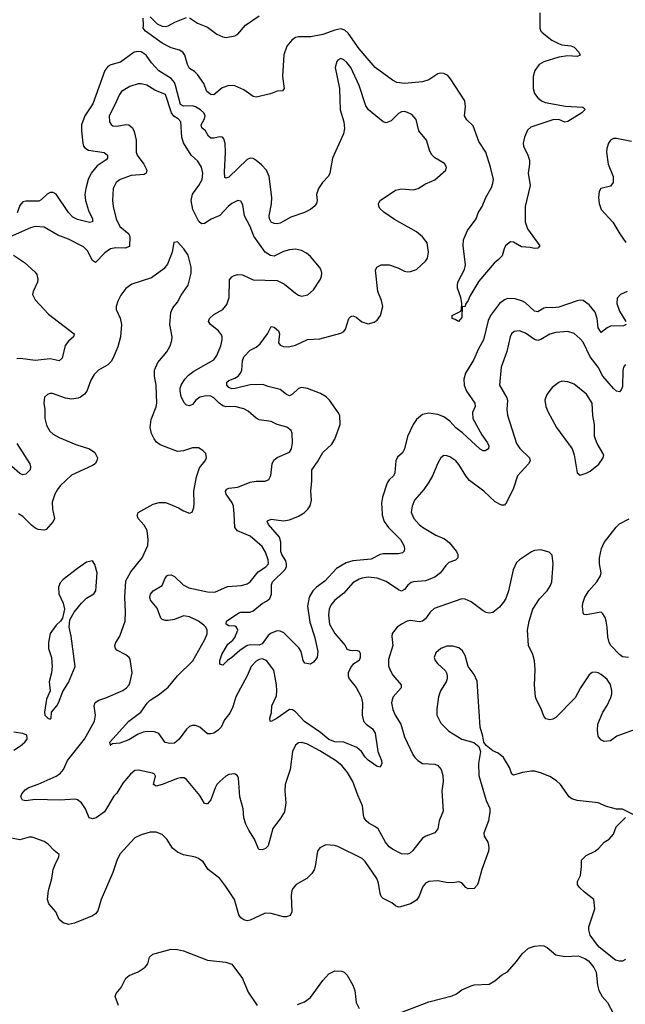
# Model space of a CAD drawing. Header units: inches. Extents: x 2134017 to 2292458, y 756222 to 916513.
# Tile 385 of 387: x 2284589 to 2288589, y 886758 to 893265. Entities that reach past the tile are written whole.
import ezdxf

# ---------------------------------------------------------------- set-up
doc = ezdxf.new("R2010")
doc.units = ezdxf.units.IN
doc.header["$MEASUREMENT"] = 0
doc.layers.add('C2888', color=7, linetype='Continuous')
doc.layers.add('C2889', color=7, linetype='Continuous')

msp = doc.modelspace()

# ---------------------------------------------------------------- linework, layer by layer
at = {"layer": 'C2888', "color": 5}
for points, elevation in [([(2284811.5, 890000), (2284818, 889970), (2284810.4, 889950), (2284763.8, 889896.2), (2284749, 889891), (2284710, 889896.5), (2284687.5, 889907.5), (2284665.7, 889925.7), (2284610, 889982.6), (2284581.5, 890000)], 260), ([(2288647.9, 888572.1), (2288532.7, 888530), (2288490, 888500.5), (2288450, 888496.2), (2288426.3, 888506.3), (2288409.6, 888530), (2288405.1, 888570), (2288408.3, 888610), (2288440.5, 888690), (2288470, 888734), (2288493.9, 888786.1), (2288500.4, 888810), (2288499.7, 888830), (2288490, 888872.7), (2288470, 888905.1), (2288430, 888938.7), (2288410, 888949.6), (2288390, 888953.6), (2288370, 888951.8), (2288350, 888936), (2288293, 888850), (2288256.5, 888783.5), (2288130, 888654.5), (2288110, 888642.9), (2288090, 888638.4), (2288064.2, 888644.2), (2288050, 888662), (2288034, 888710), (2288001.6, 888770), (2287996.3, 888790), (2287988.3, 888868.3), (2287992.6, 888970), (2287988.2, 889028.2), (2287976.9, 889070), (2287949.7, 889130), (2287941.7, 889230), (2287953.3, 889290), (2287978.5, 889370), (2288022.4, 889437.6), (2288071.6, 889490), (2288094.6, 889525.4), (2288103, 889550), (2288111.8, 889670), (2288106, 889726), (2288086.3, 889746.3), (2288030, 889762.7), (2287990, 889757.2), (2287970, 889749), (2287890, 889696), (2287870, 889677.2), (2287847.7, 889630), (2287817.3, 889490), (2287799, 889441), (2287784.7, 889415.3), (2287756.9, 889383.1), (2287712.8, 889347.3), (2287690, 889343), (2287670, 889348.2), (2287650, 889358.3), (2287570, 889418.5), (2287530, 889435.4), (2287510, 889438.3), (2287325.6, 889374.4), (2287300.3, 889350), (2287270, 889306.3), (2287250, 889289.8), (2287230, 889286.4), (2287170, 889295.5), (2287147.4, 889290), (2287110, 889271), (2287082.3, 889250), (2287049.2, 889210), (2287046.7, 889190), (2287053.6, 889130), (2287023.8, 889036.2), (2287025.5, 888994.5), (2287033.2, 888970), (2287053.4, 888933.4), (2287108.6, 888868.6), (2287108.7, 888850), (2287056.4, 888790), (2287048, 888770), (2287044.4, 888750), (2287052.7, 888707.3), (2287067.6, 888670), (2287105, 888610), (2287130, 888526.4), (2287185.3, 888410), (2287198.9, 888390), (2287217.6, 888370), (2287250, 888349.1), (2287330, 888345.2), (2287350, 888335.6), (2287371.4, 888310), (2287384.5, 888270), (2287384.7, 888230), (2287376.3, 888170), (2287385.7, 888034.3), (2287359.6, 887970), (2287350, 887919), (2287330, 887892.7), (2287270.5, 887869.5), (2287250, 887856), (2287185.1, 887774.9), (2287164, 887756), (2287150, 887749.6), (2287110, 887752.6), (2287050, 887784.2), (2287030, 887799.8), (2287004.8, 887830), (2286957, 887917), (2286934.3, 887934.3), (2286894.5, 887954.5), (2286877.2, 887970), (2286863.9, 887990), (2286858.5, 888010), (2286853.5, 888070), (2286821.1, 888141.1), (2286789.9, 888229.9), (2286754.6, 888290), (2286716, 888336), (2286674.5, 888370), (2286570, 888434.4), (2286490, 888477.3), (2286451.5, 888488.5), (2286430, 888485.4), (2286410, 888471.5), (2286390, 888429.2), (2286375.2, 888310), (2286341.2, 888210), (2286338.9, 888170), (2286346.7, 888090), (2286337.8, 888030), (2286314, 887990), (2286260.4, 887919.5), (2286230, 887806), (2286212.9, 887787.1), (2286190, 887778.4), (2286170, 887780.9), (2286165.6, 887785.6), (2286139.7, 887850), (2286101.7, 887910), (2286082.6, 887950), (2286069.7, 887990), (2286065.7, 888050), (2286041.8, 888130), (2286033.5, 888253.5), (2286027.3, 888267.3), (2286010, 888282.4), (2285970, 888276.1), (2285950, 888265.1), (2285910.3, 888230), (2285891.6, 888210), (2285880.7, 888190), (2285850, 888109.6), (2285830, 888083.6), (2285823.3, 888083.3), (2285810, 888085.2), (2285778.7, 888138.7), (2285690, 888244.7), (2285674.6, 888254.6), (2285650, 888255.9), (2285630, 888250.7), (2285530, 888211), (2285490, 888200.5), (2285472.7, 888210), (2285485.1, 888265.1), (2285478.8, 888278.8), (2285466.2, 888286.2), (2285373.2, 888306.8), (2285350, 888302.9), (2285319.9, 888280.1), (2285270, 888219.3), (2285230, 888152.7), (2285210, 888133.2), (2285149.1, 888030), (2285094.4, 887990), (2285070, 887983.2), (2285047.2, 887990), (2285023.5, 888050), (2284997.7, 888090), (2284970.6, 888110.6), (2284955.2, 888115.2), (2284853.4, 888106.6), (2284690, 888112.8), (2284630, 888102.3), (2284606.7, 888106.7), (2284595.6, 888130), (2284603, 888150), (2284625.1, 888174.9), (2284649.2, 888190.8), (2284710, 888212.6), (2284830, 888266.5), (2284855.5, 888284.5), (2284878.8, 888310), (2284905.3, 888370), (2285016.8, 888510), (2285083.5, 888630), (2285089.8, 888670), (2285079.7, 888730), (2285086.6, 888753.4), (2285110.7, 888769.3), (2285156.4, 888783.6), (2285270, 888833.1), (2285294.3, 888850), (2285311, 888870), (2285319.1, 888890), (2285332.4, 888950), (2285318.3, 889038.3), (2285311.1, 889051.1), (2285288.6, 889068.6), (2285230, 889099.7), (2285220.5, 889110), (2285216.4, 889130), (2285222.6, 889150), (2285249, 889191), (2285285, 889290), (2285288.2, 889350), (2285282.8, 889450), (2285290, 889557.1), (2285323.4, 889616.6), (2285396.4, 889710), (2285434.7, 889790), (2285436.8, 889830), (2285429.7, 889890), (2285410, 889925.1), (2285371.8, 889970), (2285364.5, 889990), (2285368.5, 890000)], 260), ([(2285188.8, 888471.6), (2285184.7, 888490), (2285309.5, 888630.5), (2285389.7, 888690), (2285430.6, 888749.4), (2285450, 888767.6), (2285512, 888808), (2285570, 888853.4), (2285631.8, 888930), (2285731.5, 889028.5), (2285812.3, 889170), (2285827.2, 889207.3), (2285826.2, 889230), (2285817.4, 889250), (2285804, 889264), (2285768.6, 889290), (2285710, 889319.9), (2285670, 889326), (2285610, 889302), (2285570, 889294), (2285550, 889294.7), (2285530, 889301.6), (2285521.6, 889310), (2285496.6, 889376.6), (2285452, 889430), (2285447.3, 889450), (2285451.7, 889468.3), (2285469.4, 889490), (2285530, 889526), (2285546.6, 889570), (2285561.2, 889590), (2285570, 889595.5), (2285590, 889596.4), (2285610, 889586.7), (2285668.5, 889530), (2285704.9, 889510), (2285830, 889484.1), (2285876.9, 889483.1), (2285960.2, 889519.8), (2286053.2, 889526.8), (2286090, 889536.5), (2286110, 889550.3), (2286164.3, 889615.7), (2286215.1, 889650), (2286231.6, 889670), (2286230, 889696), (2286212.7, 889747.3), (2286190, 889784.8), (2286110, 889851.6), (2286027.9, 889887.9), (2286010, 889909.6), (2286004.2, 890000)], 240), ([(2287178, 890000), (2287192, 889970), (2287227.4, 889930), (2287250, 889911.8), (2287337.7, 889857.7), (2287393.7, 889833.7), (2287426.2, 889810), (2287473.7, 889750), (2287482, 889730), (2287483.2, 889710), (2287467.1, 889692.9), (2287422.8, 889677.2), (2287402.6, 889657.4), (2287368.2, 889610), (2287330, 889582.2), (2287270, 889556.8), (2287190, 889550.7), (2287175, 889544.9), (2287152.6, 889527.4), (2287130, 889499.1), (2287110, 889489.7), (2287090, 889497.2), (2287010, 889551.7), (2286950, 889574), (2286890, 889580.6), (2286850, 889575.4), (2286830, 889568.1), (2286790, 889544.5), (2286730, 889475.8), (2286670, 889429.8), (2286643.4, 889396.6), (2286633.2, 889370), (2286628, 889330), (2286635.9, 889270), (2286670, 889208), (2286739.3, 889130), (2286750, 889106), (2286770, 889099.1), (2286817.3, 889097.3), (2286830, 889093), (2286838, 889078), (2286838, 889050), (2286830.2, 889029.8), (2286790, 889004.5), (2286777.1, 888990), (2286758.7, 888950), (2286758, 888930), (2286765.7, 888910), (2286811.8, 888851.8), (2286843, 888790), (2286853.4, 888750), (2286850.2, 888670), (2286859.7, 888630), (2286877.6, 888610), (2286918.4, 888578.4), (2286936.6, 888550), (2286954.9, 888430), (2286978.9, 888370), (2286981.3, 888350), (2286970, 888326), (2286950, 888329.6), (2286890, 888372.9), (2286870, 888392.3), (2286847, 888430), (2286814.9, 888454.9), (2286730, 888489.8), (2286670, 888494.1), (2286630, 888508.1), (2286574.7, 888554.7), (2286470, 888626.5), (2286410, 888690.8), (2286390, 888704.8), (2286370, 888706.4), (2286290, 888648.8), (2286250, 888627.6), (2286242, 888630), (2286241.6, 888650), (2286252.7, 888687.3), (2286254.5, 888730), (2286283.9, 888796.1), (2286287.6, 888830), (2286285.5, 888870), (2286266.5, 888966.5), (2286218.7, 889030), (2286190, 889042), (2286170, 889038), (2286150, 889027), (2286116.6, 888990), (2286091.5, 888928.5), (2286015.4, 888790), (2285995.6, 888724.4), (2285976.9, 888683.1), (2285941.4, 888638.6), (2285919.5, 888590), (2285900.3, 888570), (2285870, 888551.1), (2285850, 888544.8), (2285830, 888545.7), (2285778, 888590), (2285750, 888600.4), (2285730, 888600.5), (2285710, 888593.3), (2285690, 888577.6), (2285642.6, 888510), (2285610, 888484), (2285581, 888481), (2285550, 888488.2), (2285508.4, 888548.4), (2285478, 888558), (2285430, 888560.8), (2285403.6, 888556.4), (2285370, 888543), (2285310, 888506), (2285250, 888484.9), (2285201.2, 888478.8), (2285188.8, 888471.6)], 240), ([(2286981.7, 890000), (2286982.2, 889990), (2286995.4, 889950), (2287023.9, 889910), (2287104.4, 889830), (2287126, 889790), (2287130.3, 889770), (2287127.2, 889752.8), (2287117, 889743), (2287090, 889735.3), (2286990, 889736), (2286970, 889731), (2286910, 889699.3), (2286790, 889688.1), (2286744.1, 889675.9), (2286681.2, 889638.8), (2286605, 889555), (2286550, 889514.6), (2286525.6, 889490), (2286499.8, 889450), (2286488.7, 889390), (2286503.9, 889283.9), (2286535.5, 889190), (2286557.3, 889090), (2286552.8, 889050), (2286530, 889018.7), (2286510, 889007.3), (2286472.3, 889012.3), (2286461.1, 889030), (2286447.9, 889090), (2286433.4, 889113.4), (2286333.4, 889213.4), (2286310, 889223.7), (2286290, 889225.7), (2286250, 889210.7), (2286230, 889196.2), (2286190, 889140.8), (2286170, 889131.1), (2286110, 889134.3), (2286091.2, 889128.8), (2286042.5, 889097.4), (2285990, 889049.7), (2285960.7, 889030), (2285930, 888999), (2285910, 889006), (2285909.5, 889009.5), (2285910, 889031.3), (2285923.5, 889070), (2285962.3, 889137.7), (2285995.3, 889164.7), (2286010, 889183), (2286028.4, 889230), (2286019.6, 889250), (2286010, 889256.4), (2285970, 889259.7), (2285952.3, 889270), (2285954.5, 889290), (2286034.9, 889345.1), (2286050, 889350.2), (2286110, 889350.2), (2286130, 889358), (2286190, 889407.1), (2286218.3, 889421.7), (2286240.4, 889439.7), (2286252, 889468), (2286252.6, 889530), (2286259.2, 889550), (2286340.5, 889630), (2286351.1, 889650), (2286351.7, 889670), (2286345.9, 889690), (2286320.6, 889730), (2286313.7, 889750), (2286313.6, 889813.6), (2286305.4, 889845.4), (2286232.2, 889930), (2286223.5, 889950), (2286225.5, 889954.5), (2286250, 889963.6), (2286330, 889953.6), (2286370, 889959.8), (2286430, 889984.8), (2286455.5, 890000)], 220), ([(2288610, 889049.4), (2288570, 889054.5), (2288550, 889069.6), (2288493.6, 889130), (2288481.1, 889150), (2288473.1, 889186.9), (2288469.6, 889250), (2288462.4, 889290), (2288455.2, 889315.2), (2288439.6, 889339.6), (2288429.3, 889349.3), (2288330, 889333.2), (2288315.3, 889335.3), (2288310, 889346), (2288305.1, 889390), (2288307.6, 889410), (2288322.2, 889450), (2288347, 889490), (2288400.7, 889550), (2288425.1, 889590), (2288428.6, 889610), (2288418, 889670), (2288417.2, 889710), (2288430.9, 889770), (2288450, 889810.4), (2288528, 889912), (2288550, 889932.6), (2288613.2, 889966.8)], 240), ([(2288646, 888010), (2288570, 888048), (2288530, 888049), (2288464.8, 888064.8), (2288410, 888089.3), (2288270, 888104.5), (2288235.3, 888115.3), (2288218, 888130), (2288161.6, 888210), (2288134.9, 888234.9), (2288090, 888264.2), (2288028.1, 888288.1), (2287990, 888298.4), (2287970, 888298.4), (2287910, 888291.3), (2287850, 888272), (2287840.1, 888280.1), (2287822.8, 888322.8), (2287785.2, 888390), (2287750, 888419), (2287714.6, 888434.6), (2287668.7, 888468.7), (2287655.3, 888490), (2287648.7, 888531.3), (2287629.6, 888589.6), (2287610, 888894), (2287590, 888937.2), (2287551.2, 888991.2), (2287530, 889064), (2287513.4, 889093.4), (2287490, 889114), (2287450, 889126.3), (2287410, 889126), (2287370.7, 889110), (2287338.3, 889081.7), (2287325.5, 889050), (2287333, 889030), (2287348.4, 889010), (2287401.2, 888961.2), (2287408.5, 888950), (2287412.4, 888930), (2287412, 888910), (2287404.6, 888890), (2287368.8, 888830), (2287354.9, 888790), (2287343.7, 888710), (2287344.9, 888670), (2287370, 888617.3), (2287423.6, 888563.6), (2287510, 888510.4), (2287587.7, 888487.7), (2287622, 888462), (2287632, 888430), (2287618, 888350), (2287621.6, 888270), (2287670, 888104.7), (2287692.9, 888052.9), (2287693.8, 888030), (2287684.2, 887970), (2287654.9, 887890), (2287656.4, 887870), (2287680.5, 887830), (2287686, 887810), (2287688.2, 887790), (2287684.4, 887770), (2287640.9, 887650), (2287617.7, 887562.3), (2287610, 887545.2), (2287590, 887523.7), (2287550, 887521.6), (2287536, 887530), (2287510, 887560.9), (2287490, 887567.3), (2287450, 887562), (2287404.4, 887564.4), (2287350, 887574.3), (2287290, 887571.1), (2287270, 887559.7), (2287250, 887533.6), (2287227.7, 887472.3), (2287210, 887446), (2287170, 887422), (2287103.5, 887403.5), (2287090, 887401.3), (2287070, 887409.6), (2287047.6, 887430), (2286990, 887458.5), (2286976.9, 887470), (2286968.9, 887490), (2286959.6, 887559.6), (2286948.4, 887590), (2286870, 887702), (2286850, 887721.6), (2286690, 887800.7), (2286667.5, 887807.5), (2286610, 887812), (2286570, 887792.3), (2286555.5, 887770), (2286540.2, 887670), (2286533.3, 887646.7), (2286518, 887622), (2286484.4, 887590), (2286414.9, 887550), (2286394.1, 887525.9), (2286386.7, 887510), (2286381.4, 887478.6), (2286386, 887370), (2286374.7, 887345.3), (2286350, 887335.6), (2286330, 887336.3), (2286250, 887359.1), (2286210, 887360.5), (2286110, 887313.5), (2286090, 887311), (2286070, 887316), (2286050, 887329.7), (2286036.4, 887350), (2286006.6, 887450), (2285950, 887536.9), (2285910, 887589.6), (2285834, 887650), (2285800.1, 887700.1), (2285770, 887722.9), (2285750, 887731.6), (2285670, 887746.6), (2285630, 887764), (2285598.7, 887790), (2285560.5, 887850), (2285530, 887879.6), (2285490, 887896.2), (2285450, 887897), (2285390, 887878.4), (2285350, 887858.4), (2285250.2, 887749.8), (2285230, 887709.3), (2285203.1, 887630), (2285127.4, 887450), (2285103.6, 887376.4), (2285090, 887357), (2285070, 887344.2), (2284950, 887295.1), (2284910, 887286.3), (2284876.1, 887296.1), (2284850, 887319.3), (2284826.6, 887370), (2284781.7, 887421.7), (2284772.8, 887450), (2284778.5, 887510), (2284801.1, 887590), (2284809.7, 887650), (2284826.5, 887693.5), (2284847, 887730), (2284849.3, 887749.3), (2284815.6, 887775.6), (2284777.1, 887817.1), (2284750, 887834), (2284670, 887863), (2284650, 887862), (2284590, 887845.7), (2284490, 887864.4)], 280), ([(2284550, 888438.8), (2284594.2, 888465.8), (2284622, 888490), (2284637.2, 888510), (2284638, 888518), (2284636, 888536), (2284610, 888549), (2284550, 888556.9)], 280), ([(2288590, 887055.1), (2288570, 887044.5), (2288550, 887042.7), (2288524, 887050), (2288416.9, 887136.9), (2288397.6, 887157.6), (2288356.1, 887216.1), (2288347.3, 887250), (2288347.3, 887270), (2288386.6, 887390), (2288381.2, 887450), (2288318.8, 887498.8), (2288286.6, 887530), (2288272.7, 887550), (2288273.2, 887570), (2288292, 887610), (2288299.3, 887670), (2288299, 887710), (2288330, 887742.8), (2288390, 887771), (2288414, 887790), (2288450, 887831), (2288482, 887850), (2288510, 887882), (2288529.1, 887930.9), (2288590, 887994)], 280), ([(2287113.4, 886706.6), (2287290, 886774.9), (2287445.4, 886814.6), (2287473.4, 886826.6), (2287510, 886854), (2287570, 886880.7), (2287590, 886886.8), (2287690, 886891), (2287726.8, 886913.2), (2287770, 886950.8), (2287810, 886974), (2287870, 887040.5), (2287907.6, 887092.4), (2287950, 887128.5), (2287990, 887142.4), (2288030, 887148), (2288050, 887145.5), (2288073.3, 887133.3), (2288130, 887085.5), (2288190, 887074.4), (2288278, 887078), (2288321.1, 887061.1), (2288345.1, 887045.1), (2288381.2, 887001.2), (2288395.5, 886970), (2288404.8, 886884.8), (2288413, 886850), (2288436.3, 886810), (2288470.5, 886770), (2288510, 886696)], 280), ([(2285240.7, 886750), (2285219.5, 886810), (2285225.6, 886830), (2285258, 886870), (2285290, 886931), (2285311.8, 886948.2), (2285370, 886974), (2285417.2, 887002.8), (2285434.2, 887025.8), (2285446.6, 887070), (2285469, 887090), (2285590, 887123.1), (2285630, 887120.9), (2285670, 887111.8), (2285830, 887050.4), (2285950, 887036.5), (2285990, 887023.1), (2286059.5, 886930), (2286098.2, 886838.2), (2286156.4, 886750)], 280), ([(2286422.7, 886757.3), (2286470, 886773.7), (2286510, 886804.4), (2286590, 886915.5), (2286630, 886959.3), (2286670, 886980.5), (2286717.3, 886977.3), (2286731.8, 886971.8), (2286751.9, 886951.9), (2286790, 886886), (2286801.6, 886850), (2286810.5, 886770), (2286830, 886731)], 280)]:
    msp.add_lwpolyline(points, dxfattribs=dict(at, elevation=elevation))
for points, elevation in [([(2285070, 889688.7), (2285030, 889679.3), (2284970, 889639.3), (2284875.2, 889564.8), (2284856.8, 889543.2), (2284845.2, 889514.8), (2284847.7, 889470), (2284876, 889410), (2284884.7, 889370), (2284872, 889310), (2284858, 889290), (2284830, 889264), (2284790.8, 889210), (2284779.1, 889150), (2284779.1, 889110), (2284798.8, 889050), (2284804, 888990), (2284798.8, 888950), (2284782.8, 888890), (2284790.8, 888830), (2284764.9, 888775.1), (2284752, 888690), (2284754, 888670), (2284774, 888650), (2284790, 888642), (2284795.3, 888650), (2284798, 888690), (2284833.2, 888730), (2284844, 888750), (2284873.4, 888826.6), (2284910, 888884.7), (2284955.1, 888990), (2284929.1, 889190.9), (2284916, 889250), (2284920.4, 889299.6), (2284948, 889350), (2284997.2, 889410), (2285030, 889442.8), (2285077.2, 889470), (2285091.8, 889490), (2285100.7, 889610), (2285084.1, 889664.1)], 280), ([(2285188.8, 888471.6), (2285186, 888470), (2285188.9, 888471.1)], 240)]:
    msp.add_lwpolyline(points, close=True, dxfattribs=dict(at, elevation=elevation))
at = {"layer": 'C2889', "color": 5}
for points, elevation in [([(2288024.8, 893310), (2288023.8, 893210), (2288030.1, 893190.1), (2288039.6, 893179.6), (2288104.4, 893130), (2288147.1, 893107.1), (2288170, 893099.6), (2288230, 893092.5), (2288250, 893084.3), (2288281.2, 893050), (2288290.2, 893030), (2288270, 893021.6), (2288210, 893025.8), (2288150, 893018.5), (2288050, 892986), (2288018.9, 892970), (2287990.2, 892930), (2287979.2, 892890), (2287979.7, 892810), (2287990, 892777.1), (2288011.4, 892750), (2288035.6, 892730), (2288058.6, 892718.6), (2288193.9, 892693.9), (2288307.8, 892687.7), (2288319.3, 892679.3), (2288321.1, 892670), (2288301.8, 892650), (2288210, 892591.6), (2288190, 892587.3), (2288150, 892605.2), (2288110, 892604.5), (2287964, 892556), (2287943.7, 892536.3), (2287923.2, 892490), (2287913.5, 892450), (2287917.1, 892430), (2287945.7, 892370), (2287956.4, 892336.4), (2287956.8, 892310), (2287947.6, 892250), (2287961.4, 892170), (2287927, 892030), (2287926.4, 891930), (2287943.5, 891883.5), (2288024.9, 891770), (2288010, 891755.1), (2287990, 891753.3), (2287960.9, 891760.9), (2287903.6, 891763.6), (2287850, 891794.7), (2287830, 891796.9), (2287810, 891781.6), (2287798.4, 891770), (2287788.4, 891750), (2287774.7, 891705.3), (2287750, 891677.4), (2287722.7, 891657.3), (2287622.2, 891537.8), (2287560.9, 891439.1), (2287550, 891409.6), (2287534, 891386), (2287530, 891369.2), (2287511.6, 891368.4), (2287510, 891298), (2287488, 891270), (2287464.7, 891284.7), (2287446, 891290), (2287446, 891310), (2287502, 891338), (2287507.3, 891352.7), (2287508, 891392), (2287502, 891430), (2287481.2, 891490), (2287480.9, 891510), (2287483.6, 891530), (2287526, 891614), (2287534.1, 891645.9), (2287518.8, 891770), (2287520.9, 891810), (2287547.2, 891872.8), (2287603.9, 891950), (2287617.7, 891990), (2287643.2, 892030), (2287668.3, 892090), (2287703.9, 892156.1), (2287714.7, 892185.3), (2287717.5, 892210), (2287698.2, 892290), (2287666.4, 892390), (2287621.3, 892461.3), (2287583.4, 892563.4), (2287542.7, 892602.7), (2287526.4, 892630), (2287532.8, 892690), (2287528.4, 892730), (2287434.9, 892874.9), (2287416.2, 892896.2), (2287390, 892910.3), (2287368.5, 892911.5), (2287350, 892907.7), (2287290, 892868.4), (2287250, 892854), (2287130, 892843.4), (2287080.5, 892850), (2287050, 892866.6), (2286935.6, 892950), (2286830, 893072.2), (2286757.3, 893177.3), (2286736.3, 893196.3), (2286710, 893203.9), (2286670, 893195.4), (2286590, 893167.3), (2286512, 893152), (2286430, 893152.4), (2286410, 893147.7), (2286385.1, 893130), (2286352.7, 893090), (2286333.3, 893033.3), (2286323.8, 892890), (2286334.7, 892810), (2286323.8, 892796.2), (2286290, 892792.2), (2286244.4, 892775.6), (2286150, 892753.1), (2286130, 892758.3), (2286070, 892801), (2286010, 892827.3), (2285970, 892831.2), (2285925.8, 892814.2), (2285870.2, 892769.8), (2285850, 892771.8), (2285825.1, 892790), (2285804.4, 892844.4), (2285763.6, 892903.6), (2285743.7, 892923.7), (2285710, 892942), (2285696, 892970), (2285678.4, 893030), (2285666.6, 893050), (2285643.1, 893063.1), (2285590, 893078.5), (2285530, 893109.1), (2285419.7, 893190), (2285403.6, 893210), (2285407.3, 893230), (2285404, 893276)], 180), ([(2285450, 893284.9), (2285496.9, 893236.9), (2285530, 893223.1), (2285550, 893220.4), (2285570, 893225.5), (2285614, 893250), (2285690, 893279.2)], 180), ([(2285710, 893276.8), (2285762.9, 893242.9), (2285830, 893215.4), (2285890, 893168.9), (2285930, 893152.4), (2285951.9, 893148.1), (2286010, 893158), (2286030, 893170.6), (2286080.9, 893230), (2286169.4, 893290)], 180), ([(2286455.5, 890000), (2286470, 890008.6), (2286492.4, 890030), (2286506.5, 890053.5), (2286515, 890090), (2286510.5, 890150), (2286517.7, 890217.7), (2286518.5, 890290), (2286555.8, 890344.2), (2286590, 890406), (2286650, 890460.3), (2286670, 890494), (2286704.8, 890590), (2286702.6, 890650), (2286693, 890670), (2286635.5, 890750), (2286612.9, 890772.9), (2286574.7, 890794.7), (2286490, 890827.4), (2286450, 890834.3), (2286430, 890828.2), (2286390, 890790.8), (2286370, 890780.3), (2286350, 890788.8), (2286310, 890822.2), (2286230, 890841.1), (2286194.9, 890854.9), (2286110, 890853.2), (2286011.8, 890828.2), (2285990, 890826.9), (2285970, 890835.4), (2285957, 890850), (2285956.5, 890870), (2285970, 890880.9), (2286010, 890895.5), (2286031.8, 890910), (2286047.4, 890930), (2286055.8, 890950), (2286059.7, 891010), (2286070, 891037.3), (2286110, 891082), (2286150, 891101.1), (2286176.7, 891123.4), (2286224.8, 891190), (2286250, 891237.3), (2286270, 891234), (2286297, 891210), (2286304.2, 891190), (2286298, 891130), (2286310, 891114), (2286330, 891105.7), (2286364.2, 891104.2), (2286410, 891114.4), (2286490, 891151.1), (2286570, 891156.5), (2286710, 891194), (2286730, 891204.6), (2286740.9, 891219.1), (2286761.6, 891290), (2286775.6, 891304.4), (2286790, 891308.2), (2286810, 891299.5), (2286849.3, 891269.3), (2286890, 891256.1), (2286930, 891266), (2286950, 891280.4), (2286971.2, 891310), (2286986.6, 891370), (2286978.3, 891410), (2286953.7, 891470), (2286939.3, 891610), (2286946.6, 891630), (2286975.3, 891644.7), (2287030, 891646), (2287086, 891626), (2287130, 891602.6), (2287150, 891598), (2287170, 891600.3), (2287210, 891615.3), (2287269.7, 891670), (2287282, 891690), (2287288.7, 891730), (2287279.7, 891790), (2287250, 891831.3), (2287210, 891863.1), (2287063.9, 891943.9), (2286992.9, 891992.9), (2286970, 892016.2), (2286961.7, 892030), (2286958.3, 892050), (2286969.8, 892070.2), (2287070, 892137.7), (2287110, 892148.6), (2287190, 892140.1), (2287220.5, 892150), (2287270, 892179.7), (2287310, 892197.3), (2287330, 892208), (2287403.7, 892270), (2287407, 892290), (2287394.6, 892314.6), (2287330, 892352.3), (2287311.2, 892371.2), (2287297.5, 892397.4), (2287276.4, 892470), (2287225, 892530), (2287206.5, 892606.5), (2287177.8, 892637.8), (2287150, 892652.9), (2287130, 892657.8), (2287110, 892656.5), (2287090, 892646.4), (2287042.4, 892597.6), (2287010, 892583.7), (2286990, 892590.6), (2286893.2, 892670), (2286875.9, 892695.9), (2286831.6, 892830), (2286774.7, 892950), (2286750, 892981.5), (2286730, 892999.2), (2286710, 893008.2), (2286690, 892998.7), (2286682.6, 892990), (2286671.8, 892950), (2286700.9, 892810), (2286706.3, 892670), (2286730.3, 892590), (2286734.8, 892545.2), (2286727.6, 892510), (2286653.7, 892350), (2286637.4, 892250), (2286628.1, 892231.9), (2286588.2, 892190), (2286561.3, 892150), (2286548.7, 892110), (2286552.4, 892070), (2286548.6, 892051.4), (2286533.4, 892030), (2286509, 892011), (2286469.3, 891990.7), (2286380.1, 891959.9), (2286310, 891919.7), (2286290, 891915.8), (2286270, 891918), (2286250, 891927.8), (2286238.9, 891950), (2286237.2, 891970), (2286252.2, 892047.8), (2286254.9, 892090), (2286236.2, 892230), (2286219.1, 892270), (2286185.5, 892305.5), (2286150, 892333.7), (2286130, 892347.1), (2286110, 892350.9), (2286090, 892342.3), (2285970, 892225.6), (2285950, 892217.6), (2285943.5, 892223.5), (2285940.5, 892260.5), (2285948.4, 892388.4), (2285945.7, 892450), (2285938, 892478), (2285928.2, 892488.2), (2285911.2, 892491.2), (2285870, 892482), (2285850, 892482.8), (2285836.4, 892496.4), (2285816.4, 892530), (2285790.9, 892550), (2285787.6, 892570), (2285809.9, 892610), (2285814.4, 892630), (2285804.5, 892650), (2285782.9, 892670), (2285750.4, 892690), (2285730, 892695.8), (2285670, 892694.7), (2285650, 892705.5), (2285618.1, 892830), (2285610, 892851.3), (2285590, 892877.4), (2285506.6, 892926.6), (2285459.7, 892979.7), (2285425, 893030), (2285390, 893052.4), (2285370, 893054.8), (2285345.7, 893050), (2285255, 892985), (2285190, 892967.1), (2285170, 892956.3), (2285150, 892929.8), (2285072.4, 892710), (2285018.3, 892630), (2284997.1, 892570), (2284996.2, 892530), (2285004.6, 892450), (2285009.2, 892430), (2285017.8, 892417.8), (2285042.9, 892402.8), (2285147.3, 892387.3), (2285168.7, 892370), (2285168.9, 892350), (2285160, 892340), (2285100.9, 892299.1), (2285060.1, 892250), (2285041.2, 892210), (2285025.6, 892150), (2285019.5, 892110), (2285022.4, 892070), (2285043.9, 892003.9), (2285070.1, 891950), (2285070.2, 891929.8), (2285050, 891924.2), (2284970, 891945.2), (2284939.7, 891959.7), (2284910, 891990.8), (2284830, 892112.4), (2284810, 892124.1), (2284790, 892124.1), (2284770, 892113.3), (2284730, 892074.4), (2284714.4, 892065.6), (2284630, 892066.7), (2284610, 892060.9), (2284590, 892037.3), (2284572, 891988)], 220), ([(2286004.2, 890000), (2286001, 890050), (2285992, 890071.9), (2285953.1, 890130), (2285948.4, 890150), (2285957.7, 890162.3), (2285970, 890168.8), (2286030, 890176.3), (2286110, 890209.1), (2286150, 890216.5), (2286210, 890215.5), (2286234.2, 890225.8), (2286247.8, 890252.2), (2286256.9, 890330), (2286266.6, 890353.4), (2286288.7, 890371.3), (2286370, 890408.2), (2286383.6, 890430), (2286391, 890470), (2286387.3, 890530), (2286380.9, 890550), (2286352.6, 890572.6), (2286290, 890591.2), (2286249.7, 890609.7), (2286170, 890621.1), (2286150, 890631.2), (2286097.4, 890677.4), (2286070, 890693.3), (2286010, 890708.9), (2285950, 890707.2), (2285930, 890713.8), (2285906.6, 890730), (2285870, 890766.3), (2285850, 890777.3), (2285821.1, 890778.9), (2285778.8, 890770), (2285752.7, 890750), (2285730, 890722.9), (2285710, 890713.6), (2285690, 890717), (2285674, 890734), (2285655.8, 890775.8), (2285647.6, 890810), (2285648.7, 890830), (2285656, 890850), (2285680.3, 890890), (2285703.1, 890916.9), (2285737.7, 890942.3), (2285870, 891017.6), (2285890, 891045.5), (2285918, 891110), (2285926, 891150), (2285926.9, 891170), (2285922.2, 891182.2), (2285901.3, 891210), (2285849.6, 891250), (2285835.6, 891270), (2285842.4, 891290), (2285870, 891317.4), (2285930, 891350.3), (2285957.2, 891382.8), (2285971.6, 891430), (2285974.3, 891545.7), (2285990, 891566.7), (2286005, 891575), (2286030, 891581.2), (2286059.3, 891579.3), (2286130, 891547.1), (2286290, 891541.7), (2286338.5, 891518.5), (2286410, 891458.4), (2286430, 891444.4), (2286450, 891438.4), (2286492.1, 891447.9), (2286530, 891479.3), (2286575.1, 891550), (2286582.9, 891570), (2286584.5, 891590), (2286580.9, 891610), (2286569.4, 891630), (2286510, 891699.5), (2286482.7, 891722.7), (2286450, 891739.7), (2286410, 891749.8), (2286370, 891745.1), (2286330, 891733.8), (2286270, 891703.5), (2286246, 891706), (2286210, 891728.5), (2286134.5, 891834.5), (2286110, 891899.7), (2286073.3, 891970), (2286061.7, 892041.7), (2286050, 892066), (2286030, 892069.6), (2285990, 892049.8), (2285964.7, 892030), (2285910, 891972.4), (2285853.9, 891946.1), (2285810, 891918.5), (2285790, 891915.4), (2285771.5, 891931.5), (2285732.7, 892010), (2285722.1, 892070), (2285730, 892111.6), (2285772.2, 892170), (2285794, 892210), (2285798.9, 892250), (2285789.9, 892289.8), (2285765.7, 892330), (2285720.7, 892370), (2285671.2, 892451.2), (2285658.8, 892490), (2285652.7, 892590), (2285635.3, 892610), (2285607.6, 892627.6), (2285590.4, 892650), (2285551, 892771), (2285480.6, 892800.6), (2285427.3, 892832.7), (2285390, 892842.2), (2285370, 892840.7), (2285316.9, 892823.1), (2285262, 892790), (2285247.8, 892770), (2285217.7, 892702.3), (2285178.6, 892630), (2285181.7, 892590), (2285192.4, 892572.4), (2285204.3, 892564.3), (2285230, 892561.2), (2285290, 892573.6), (2285310.2, 892570.2), (2285334, 892550), (2285345.4, 892525.5), (2285358.4, 892470), (2285356.9, 892390), (2285363.6, 892370), (2285409.2, 892310), (2285429.1, 892270), (2285424.9, 892250), (2285410, 892242.2), (2285324.2, 892235.8), (2285252.7, 892210), (2285226, 892190), (2285205.3, 892150), (2285200.8, 892070), (2285205.5, 892030), (2285226.5, 891950), (2285250, 891898.9), (2285309.4, 891849.4), (2285315.6, 891830), (2285312.9, 891767.1), (2285285.6, 891754.4), (2285223.1, 891756.9), (2285188.3, 891751.8), (2285150, 891725.1), (2285090, 891660.5), (2285070, 891674.3), (2285037, 891737), (2285010, 891763.8), (2284910, 891814.5), (2284840.6, 891840.6), (2284750, 891894.5), (2284690, 891898.7), (2284659.1, 891890), (2284525.5, 891830)], 240), ([(2288630, 892461.1), (2288530, 892480.7), (2288510, 892479.3), (2288490, 892468.3), (2288477.8, 892450), (2288466.3, 892413.7), (2288463.9, 892390), (2288475.9, 892310), (2288508.1, 892230), (2288508.9, 892190), (2288490, 892165.1), (2288426, 892150), (2288416.4, 892130), (2288412, 892090), (2288415.3, 892050), (2288430.4, 892010), (2288507.1, 891927.1), (2288551.7, 891850), (2288592.8, 891792.8)], 220), ([(2285368.5, 890000), (2285371.8, 890008.2), (2285470, 890062.6), (2285510, 890073.7), (2285550, 890074), (2285568.7, 890068.7), (2285638.4, 890038.4), (2285670, 890018.8), (2285710, 890004.7), (2285728.7, 890011.3), (2285738, 890042), (2285742, 890070), (2285739.7, 890150), (2285755.8, 890244.2), (2285775.5, 890304.5), (2285814, 890350), (2285822, 890370), (2285818, 890398), (2285799.1, 890419.1), (2285770, 890435.6), (2285730, 890436.3), (2285670, 890415.4), (2285630, 890411.2), (2285516.8, 890456.8), (2285493.1, 890473.1), (2285475.8, 890495.8), (2285458.3, 890530), (2285451, 890570), (2285455.9, 890624.1), (2285490, 890706.8), (2285494.6, 890730), (2285489.8, 890849.8), (2285478.7, 890910), (2285479.1, 890950), (2285500, 891000), (2285559.7, 891070), (2285582.4, 891110), (2285593.9, 891146.1), (2285595.8, 891170), (2285579.3, 891250), (2285586.2, 891330), (2285599.8, 891360.2), (2285630, 891398.4), (2285655, 891444.9), (2285700.5, 891510), (2285722, 891590), (2285721.3, 891630), (2285702, 891710), (2285673.6, 891750), (2285630, 891797.2), (2285607.7, 891792.3), (2285596.3, 891730), (2285565.5, 891650), (2285540.3, 891619.7), (2285460.2, 891559.8), (2285330, 891518.4), (2285290, 891489.4), (2285255.8, 891444.2), (2285235.8, 891404.2), (2285224.9, 891370), (2285226, 891350), (2285252.5, 891292.5), (2285261.7, 891250), (2285253.4, 891170), (2285235.9, 891104.1), (2285206.7, 891030), (2285193, 891007), (2285170, 890984.7), (2285110, 890949.5), (2285080.5, 890919.5), (2285057.5, 890882.5), (2285031.8, 890810), (2285016.4, 890790), (2284990.2, 890769.8), (2284975.8, 890764.2), (2284930, 890757.7), (2284890, 890764.4), (2284805.3, 890794.7), (2284790, 890795.1), (2284771.9, 890788.1), (2284753, 890770), (2284748.5, 890731.5), (2284754.9, 890690), (2284754.9, 890630), (2284764.7, 890584.7), (2284787, 890547), (2284810, 890526.4), (2284850, 890503.7), (2284958.4, 890458.4), (2285050.2, 890430.2), (2285084, 890404), (2285101.7, 890370), (2285098.9, 890350), (2285086.7, 890330), (2285070, 890318.5), (2284930, 890255.1), (2284856.3, 890183.7), (2284838.8, 890161.2), (2284820.3, 890130), (2284802.2, 890077.8), (2284805, 890030), (2284811.5, 890000)], 260), ([(2284546.7, 891710), (2284621.2, 891661.2), (2284690, 891596.9), (2284700.7, 891580.7), (2284709.2, 891550), (2284706, 891530), (2284677.6, 891470), (2284673, 891450), (2284690, 891414), (2284778.4, 891318.4), (2284948, 891190), (2284943, 891170), (2284910, 891140.5), (2284888.8, 891111.2), (2284870, 891029.4), (2284850, 891011.1), (2284790, 891024.4), (2284690, 891014.1), (2284593.9, 891026.1), (2284570, 891024.8)], 240), ([(2288601.6, 891470), (2288557.4, 891450), (2288535.5, 891424.5), (2288531.7, 891390), (2288550, 891338), (2288592, 891270)], 220), ([(2288594.9, 891250), (2288577, 891243), (2288490, 891240.6), (2288468.9, 891230), (2288430, 891198.7), (2288408.8, 891228.8), (2288403.4, 891290), (2288390, 891332.4), (2288350, 891381), (2288310, 891409.7), (2288290, 891412.8), (2288270, 891408.2), (2288150, 891365.2), (2288110, 891361.5), (2288070, 891364.4), (2288050, 891358.8), (2288010, 891335.3), (2287990, 891339.3), (2287930, 891394.4), (2287910, 891406.2), (2287860.8, 891420.8), (2287810, 891422.4), (2287790, 891415), (2287757.7, 891390), (2287699.3, 891310), (2287681.9, 891278.1), (2287652.1, 891150), (2287618.8, 891090), (2287585.4, 891014.6), (2287532.4, 890930), (2287521.2, 890890), (2287523.5, 890850), (2287539.3, 890810), (2287594.2, 890730), (2287596.9, 890710), (2287580.2, 890670), (2287582.5, 890630), (2287641.9, 890521.9), (2287678, 890470), (2287687.2, 890450), (2287686, 890430), (2287663.9, 890416.1), (2287650, 890415.4), (2287630, 890426.2), (2287514, 890534), (2287469.1, 890569.1), (2287430, 890612.3), (2287390, 890641.2), (2287350, 890655.3), (2287290, 890664.6), (2287250, 890655.3), (2287210, 890623.5), (2287187, 890590), (2287149.2, 890510), (2287131.3, 890428.7), (2287116.1, 890403.9), (2287084.9, 890375.1), (2287072.8, 890350), (2287066.8, 890270), (2287058, 890250), (2287030, 890224.8), (2287016, 890204), (2286985.8, 890110), (2286978.5, 890070), (2286981.7, 890000)], 220), ([(2288590, 890986), (2288576.3, 890970), (2288572.3, 890947.7), (2288570, 890842), (2288561.2, 890818.8), (2288550, 890805.1), (2288530, 890809.7), (2288510, 890828.5), (2288439.8, 890910), (2288409, 890970), (2288357.7, 891037.7), (2288310, 891133.3), (2288290, 891157.2), (2288250, 891190.8), (2288210, 891203.8), (2288130, 891197.8), (2288090, 891186.6), (2288030, 891150.8), (2288010, 891145.8), (2287990, 891150.8), (2287930, 891194.2), (2287890, 891209.8), (2287855.3, 891204.7), (2287838, 891190), (2287827.3, 891170), (2287807.1, 891072.9), (2287768.1, 890970), (2287757.1, 890850), (2287806.4, 890766.4), (2287810.2, 890750), (2287806.4, 890690), (2287810, 890651), (2287870, 890464), (2287891.9, 890431.9), (2287955.8, 890370), (2287960.3, 890350), (2287950.3, 890330), (2287877.3, 890250), (2287850.2, 890170), (2287804.9, 890075.1), (2287790, 890057), (2287770, 890056.9), (2287730, 890078.9), (2287654.7, 890150), (2287560, 890220), (2287535.4, 890250), (2287490, 890326.6), (2287470, 890349.5), (2287430, 890375.6), (2287410, 890383.7), (2287390, 890385.2), (2287370.5, 890369.5), (2287350, 890334), (2287315.8, 890250), (2287292, 890210), (2287258.5, 890161.5), (2287196.5, 890090), (2287180.3, 890050), (2287173.4, 890010), (2287178, 890000)], 240), ([(2284570, 890463.7), (2284654.9, 890330), (2284660.4, 890310), (2284658, 890290), (2284630, 890262), (2284610, 890258.4), (2284590, 890266), (2284534.7, 890314.7)], 240)]:
    msp.add_lwpolyline(points, dxfattribs=dict(at, elevation=elevation))
at = {"layer": 'C2889', "color": 5, "elevation": 260}
msp.add_lwpolyline([(2288170, 890876.2), (2288150, 890867), (2288106.1, 890833.9), (2288070, 890789.3), (2288056.5, 890750), (2288063.1, 890710), (2288076.7, 890676.7), (2288134.4, 890570), (2288237.1, 890430), (2288250.5, 890390), (2288271, 890270), (2288290, 890254.8), (2288330, 890268), (2288357.4, 890282.6), (2288412.9, 890327.1), (2288441.6, 890370), (2288446.6, 890390), (2288403.9, 890463.9), (2288385.7, 890510), (2288385.1, 890590), (2288373.8, 890650), (2288370.9, 890730), (2288332.4, 890790), (2288250, 890855.6), (2288210, 890871.5)], close=True, dxfattribs=at)

doc.saveas('drawing.dxf')
